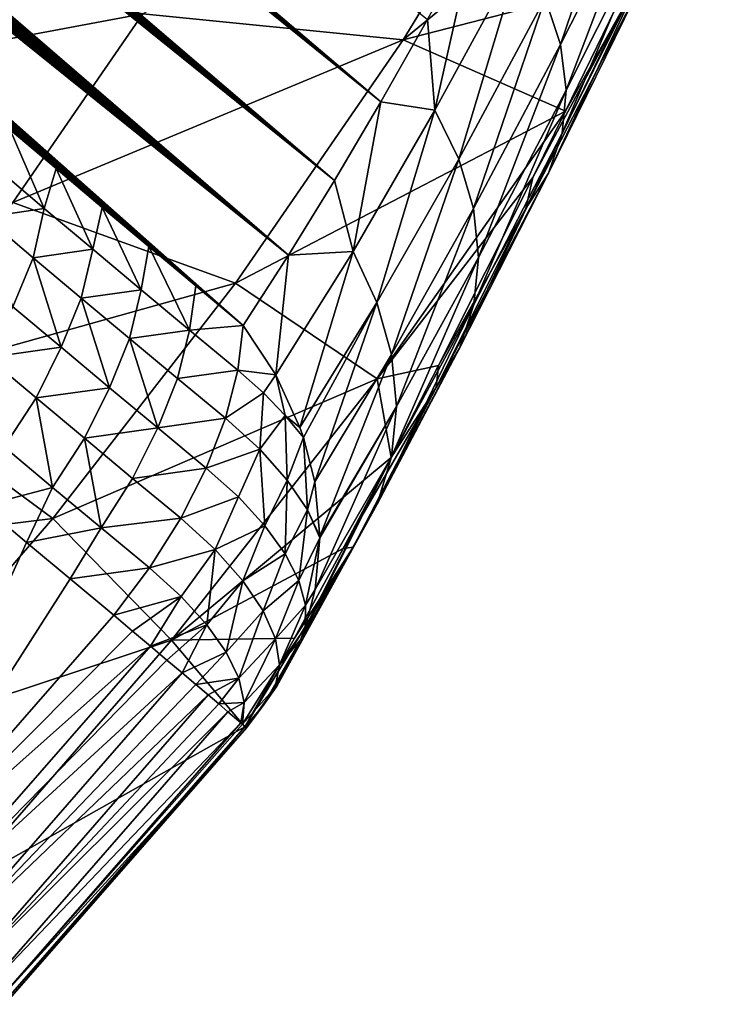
# Model space of a CAD drawing. Header units: metres. Extents: x -82 to 82, y -313 to 40.
# Tile 314 of 405: x 72.38 to 76.15, y -50.96 to -45.71. Entities that reach past the tile are written whole.
import ezdxf

# ---------------------------------------------------------------- set-up
doc = ezdxf.new("R2010")
doc.units = ezdxf.units.M
doc.layers.add('solid_505278_SW0001_CCC', color=7, linetype='CONTINUOUS')

msp = doc.modelspace()

# ---------------------------------------------------------------- linework, layer by layer
at = {"layer": 'solid_505278_SW0001_CCC'}
for points in [[(74.305855, -46.147114, 48.291714), (59.37574, -33.508602, 36.05014), (59.196175, -33.290401, 35.937721)], [(74.554993, -45.707344, 48.862717), (74.305855, -46.147114, 48.291714), (59.196175, -33.290401, 35.937721)], [(74.305855, -46.147114, 48.291714), (59.559391, -33.729847, 36.165512), (59.37574, -33.508602, 36.05014)], [(74.305855, -46.147114, 48.291714), (59.74741, -33.954308, 36.284111), (59.559391, -33.729847, 36.165512)], [(74.305855, -46.147114, 48.291714), (59.940102, -34.182163, 36.406223), (59.74741, -33.954308, 36.284111)], [(74.305855, -46.147114, 48.291714), (60.137764, -34.413605, 36.532143), (59.940102, -34.182163, 36.406223)], [(74.305855, -46.147114, 48.291714), (60.340672, -34.648796, 36.662125), (60.137764, -34.413605, 36.532143)], [(74.305855, -46.147114, 48.291714), (60.548328, -34.887444, 36.795696), (60.340672, -34.648796, 36.662125)], [(74.305855, -46.147114, 48.291714), (60.760693, -35.129524, 36.932816), (60.548328, -34.887444, 36.795696)], [(74.305855, -46.147114, 48.291714), (60.978127, -35.375237, 37.073845), (60.760693, -35.129524, 36.932816)], [(74.059189, -46.566635, 47.684422), (61.200989, -35.624794, 37.219147), (60.978127, -35.375237, 37.073845)], [(74.305855, -46.147114, 48.291714), (74.059189, -46.566635, 47.684422), (60.978127, -35.375237, 37.073845)], [(74.059189, -46.566635, 47.684422), (61.429646, -35.878403, 37.36908), (61.200989, -35.624794, 37.219147)], [(74.059189, -46.566635, 47.684422), (61.664188, -36.13612, 37.523739), (61.429646, -35.878403, 37.36908)], [(74.059189, -46.566635, 47.684422), (61.903915, -36.397572, 37.682426), (61.664188, -36.13612, 37.523739)], [(74.059189, -46.566635, 47.684422), (62.099636, -36.609524, 37.812489), (61.903915, -36.397572, 37.682426)], [(74.059189, -46.566635, 47.684422), (62.299099, -36.824085, 37.945568), (62.099636, -36.609524, 37.812489)], [(74.059189, -46.566635, 47.684422), (62.502522, -37.04137, 38.081898), (62.299099, -36.824085, 37.945568)], [(74.059189, -46.566635, 47.684422), (62.710125, -37.261497, 38.22171), (62.502522, -37.04137, 38.081898)], [(74.059189, -46.566635, 47.684422), (62.922131, -37.484589, 38.365234), (62.710125, -37.261497, 38.22171)], [(74.059189, -46.566635, 47.684422), (63.13818, -37.710464, 38.5121), (62.922131, -37.484589, 38.365234)], [(74.059189, -46.566635, 47.684422), (63.35796, -37.938969, 38.661983), (63.13818, -37.710464, 38.5121)], [(73.814819, -46.964386, 47.040131), (63.581741, -38.170231, 38.815182), (63.35796, -37.938969, 38.661983)], [(74.059189, -46.566635, 47.684422), (73.814819, -46.964386, 47.040131), (63.35796, -37.938969, 38.661983)], [(73.814819, -46.964386, 47.040131), (63.809803, -38.404396, 38.971996), (63.581741, -38.170231, 38.815182)], [(73.814819, -46.964386, 47.040131), (64.042419, -38.641594, 39.132725), (63.809803, -38.404396, 38.971996)], [(73.814819, -46.964386, 47.040131), (64.279861, -38.881966, 39.297665), (64.042419, -38.641594, 39.132725)], [(73.814819, -46.964386, 47.040131), (64.522408, -39.125648, 39.467125), (64.279861, -38.881966, 39.297665)], [(73.814819, -46.964386, 47.040131), (64.769623, -39.372471, 39.640633), (64.522408, -39.125648, 39.467125)], [(73.814819, -46.964386, 47.040131), (65.021133, -39.62225, 39.817772), (64.769623, -39.372471, 39.640633)], [(73.814819, -46.964386, 47.040131), (65.277245, -39.875118, 39.99892), (65.021133, -39.62225, 39.817772)], [(73.814819, -46.964386, 47.040131), (65.494431, -40.088299, 40.153206), (65.277245, -39.875118, 39.99892)], [(73.814819, -46.964386, 47.040131), (65.715218, -40.303799, 40.310749), (65.494431, -40.088299, 40.153206)], [(73.814819, -46.964386, 47.040131), (65.939804, -40.521698, 40.471775), (65.715218, -40.303799, 40.310749)], [(73.814819, -46.964386, 47.040131), (66.168358, -40.742073, 40.636497), (65.939804, -40.521698, 40.471775)], [(73.814819, -46.964386, 47.040131), (66.401054, -40.964989, 40.805103), (66.168358, -40.742073, 40.636497)], [(73.814819, -46.964386, 47.040131), (66.637238, -41.190189, 40.976871), (66.401054, -40.964989, 40.805103)], [(73.573303, -47.33905, 46.358974), (66.87677, -41.417618, 41.15163), (66.637238, -41.190189, 40.976871)], [(73.814819, -46.964386, 47.040131), (73.573303, -47.33905, 46.358974), (66.637238, -41.190189, 40.976871)], [(73.573303, -47.33905, 46.358974), (67.119911, -41.647381, 41.329697), (66.87677, -41.417618, 41.15163)], [(73.573303, -47.33905, 46.358974), (67.366928, -41.879601, 41.511379), (67.119911, -41.647381, 41.329697)], [(73.573303, -47.33905, 46.358974), (67.618088, -42.114384, 41.696999), (67.366928, -41.879601, 41.511379)], [(73.573303, -47.33905, 46.358974), (67.873665, -42.351852, 41.886864), (67.618088, -42.114384, 41.696999)], [(73.573303, -47.33905, 46.358974), (68.133904, -42.592117, 42.081299), (67.873665, -42.351852, 41.886864)], [(73.573303, -47.33905, 46.358974), (68.360886, -42.800373, 42.251827), (68.133904, -42.592117, 42.081299)], [(73.573303, -47.33905, 46.358974), (68.591591, -43.010895, 42.426006), (68.360886, -42.800373, 42.251827)], [(73.573303, -47.33905, 46.358974), (68.825836, -43.223858, 42.603405), (68.591591, -43.010895, 42.426006)], [(73.573303, -47.33905, 46.358974), (69.063522, -43.439125, 42.783989), (68.825836, -43.223858, 42.603405)], [(73.573303, -47.33905, 46.358974), (69.30455, -43.656525, 42.967785), (69.063522, -43.439125, 42.783989)], [(73.573303, -47.33905, 46.358974), (69.548851, -43.875881, 43.154816), (69.30455, -43.656525, 42.967785)], [(73.573303, -47.33905, 46.358974), (69.796341, -44.097019, 43.345112), (69.548851, -43.875881, 43.154816)], [(73.573303, -47.33905, 46.358974), (70.015434, -44.291851, 43.514317), (69.796341, -44.097019, 43.345112)], [(73.573303, -47.33905, 46.358974), (70.236839, -44.487801, 43.686054), (70.015434, -44.291851, 43.514317)], [(76.154533, -44.401066, 53.169689), (75.2369, -44.487495, 55.919415), (74.426712, -45.815445, 55.586727)], [(75.628189, -45.504288, 52.353981), (76.154533, -44.401066, 53.169689), (74.426712, -45.815445, 55.586727)], [(73.573303, -47.33905, 46.358974), (70.460503, -44.684761, 43.860348), (70.236839, -44.487801, 43.686054)], [(74.426712, -45.815445, 55.586727), (75.2369, -44.487495, 55.919415), (73.037933, -45.677242, 59.273598)], [(73.573303, -47.33905, 46.358974), (70.686371, -44.88261, 44.037212), (70.460503, -44.684761, 43.860348)], [(75.264465, -45.841389, 50.076664), (75.183914, -45.593609, 49.874447), (75.670372, -44.645527, 50.799274)], [(75.755417, -44.874462, 51.020927), (75.264465, -45.841389, 50.076664), (75.670372, -44.645527, 50.799274)], [(73.573303, -47.33905, 46.358974), (70.914391, -45.081253, 44.216663), (70.686371, -44.88261, 44.037212)], [(75.294472, -46.083847, 50.298222), (75.264465, -45.841389, 50.076664), (75.755417, -44.874462, 51.020927)], [(75.790421, -45.096127, 51.262619), (75.294472, -46.083847, 50.298222), (75.755417, -44.874462, 51.020927)], [(73.573303, -47.33905, 46.358974), (71.144638, -45.280884, 44.398678), (70.914391, -45.081253, 44.216663)], [(75.273109, -46.314396, 50.533096), (75.294472, -46.083847, 50.298222), (75.790421, -45.096127, 51.262619)], [(75.774437, -45.304493, 51.517773), (75.273109, -46.314396, 50.533096), (75.790421, -45.096127, 51.262619)], [(74.595062, -46.191643, 48.694847), (74.554993, -45.707344, 48.862717), (74.80658, -45.248489, 49.397987)], [(75.054993, -45.347248, 49.697075), (74.595062, -46.191643, 48.694847), (74.80658, -45.248489, 49.397987)], [(73.573303, -47.33905, 46.358974), (71.37719, -45.481636, 44.583237), (71.144638, -45.280884, 44.398678)], [(75.200951, -46.526764, 50.774899), (75.273109, -46.314396, 50.533096), (75.774437, -45.304493, 51.517773)], [(75.707901, -45.493889, 51.779453), (75.200951, -46.526764, 50.774899), (75.774437, -45.304493, 51.517773)], [(73.037933, -45.677242, 59.273598), (71.415367, -45.36483, 62.852776), (70.927467, -46.071754, 62.737595)], [(74.722008, -46.452003, 48.852547), (74.595062, -46.191643, 48.694847), (75.054993, -45.347248, 49.697075)], [(75.183914, -45.593609, 49.874447), (74.722008, -46.452003, 48.852547), (75.054993, -45.347248, 49.697075)], [(73.573303, -47.33905, 46.358974), (71.612045, -45.68351, 44.77034), (71.37719, -45.481636, 44.583237)], [(75.29229, -46.19566, 51.755535), (75.628189, -45.504288, 52.353981), (74.426712, -45.815445, 55.586727)], [(75.079971, -46.715172, 51.017059), (75.200951, -46.526764, 50.774899), (75.707901, -45.493889, 51.779453)], [(75.592621, -45.659168, 52.040543), (75.079971, -46.715172, 51.017059), (75.707901, -45.493889, 51.779453)], [(75.592621, -45.659168, 52.040543), (75.628189, -45.504288, 52.353981), (75.29229, -46.19566, 51.755535)], [(74.800087, -46.716255, 49.033798), (74.722008, -46.452003, 48.852547), (75.183914, -45.593609, 49.874447)], [(75.264465, -45.841389, 50.076664), (74.800087, -46.716255, 49.033798), (75.183914, -45.593609, 49.874447)], [(72.34404, -46.682632, 59.109791), (73.037933, -45.677242, 59.273598), (70.927467, -46.071754, 62.737595)], [(74.426712, -45.815445, 55.586727), (73.037933, -45.677242, 59.273598), (72.34404, -46.682632, 59.109791)], [(75.592621, -45.659168, 52.040543), (75.117859, -46.550171, 51.419052), (75.079971, -46.715172, 51.017059)], [(75.592621, -45.659168, 52.040543), (75.29229, -46.19566, 51.755535), (75.117859, -46.550171, 51.419052)], [(73.573303, -47.33905, 46.358974), (71.849182, -45.886513, 44.959991), (71.612045, -45.68351, 44.77034)], [(74.595062, -46.191643, 48.694847), (74.305855, -46.147114, 48.291714), (74.554993, -45.707344, 48.862717)], [(73.531136, -47.113056, 55.375305), (74.426712, -45.815445, 55.586727), (72.34404, -46.682632, 59.109791)], [(75.29229, -46.19566, 51.755535), (74.426712, -45.815445, 55.586727), (73.531136, -47.113056, 55.375305)], [(73.573303, -47.33905, 46.358974), (72.088623, -46.090637, 45.152191), (71.849182, -45.886513, 44.959991)], [(74.827171, -46.977203, 49.233665), (74.800087, -46.716255, 49.033798), (75.264465, -45.841389, 50.076664)], [(75.294472, -46.083847, 50.298222), (74.827171, -46.977203, 49.233665), (75.264465, -45.841389, 50.076664)], [(73.573303, -47.33905, 46.358974), (72.330353, -46.295887, 45.346943), (72.088623, -46.090637, 45.152191)], [(74.802521, -47.22776, 49.446709), (74.827171, -46.977203, 49.233665), (75.294472, -46.083847, 50.298222)], [(75.273109, -46.314396, 50.533096), (74.802521, -47.22776, 49.446709), (75.294472, -46.083847, 50.298222)], [(74.159058, -46.944447, 47.608864), (74.059189, -46.566635, 47.684422), (74.305855, -46.147114, 48.291714)], [(74.595062, -46.191643, 48.694847), (74.159058, -46.944447, 47.608864), (74.305855, -46.147114, 48.291714)], [(74.286911, -47.623478, 51.528542), (75.29229, -46.19566, 51.755535), (73.531136, -47.113056, 55.375305)], [(74.285835, -47.216305, 47.745968), (74.159058, -46.944447, 47.608864), (74.595062, -46.191643, 48.694847)], [(74.722008, -46.452003, 48.852547), (74.285835, -47.216305, 47.745968), (74.595062, -46.191643, 48.694847)], [(75.117859, -46.550171, 51.419052), (75.29229, -46.19566, 51.755535), (74.286911, -47.623478, 51.528542)], [(72.512009, -46.715382, 45.309341), (72.253922, -46.497219, 45.101028), (72.330353, -46.295887, 45.346943)], [(73.573303, -47.33905, 46.358974), (72.574364, -46.502262, 45.544243), (72.330353, -46.295887, 45.346943)], [(72.512009, -46.715382, 45.309341), (72.330353, -46.295887, 45.346943), (72.574364, -46.502262, 45.544243)], [(74.726814, -47.461109, 49.667145), (74.802521, -47.22776, 49.446709), (75.273109, -46.314396, 50.533096)], [(75.200951, -46.526764, 50.774899), (74.726814, -47.461109, 49.667145), (75.273109, -46.314396, 50.533096)], [(74.36335, -47.494507, 47.905247), (74.285835, -47.216305, 47.745968), (74.722008, -46.452003, 48.852547)], [(74.800087, -46.716255, 49.033798), (74.36335, -47.494507, 47.905247), (74.722008, -46.452003, 48.852547)], [(72.196716, -46.761845, 44.931816), (72.253922, -46.497219, 45.101028), (72.512009, -46.715382, 45.309341)], [(72.770157, -46.932545, 45.518658), (72.512009, -46.715382, 45.309341), (72.574364, -46.502262, 45.544243)], [(73.573303, -47.33905, 46.358974), (72.820671, -46.709766, 45.744099), (72.574364, -46.502262, 45.544243)], [(72.770157, -46.932545, 45.518658), (72.574364, -46.502262, 45.544243), (72.820671, -46.709766, 45.744099)], [(74.159058, -46.944447, 47.608864), (73.814819, -46.964386, 47.040131), (74.059189, -46.566635, 47.684422)], [(74.614594, -47.552635, 50.34161), (75.117859, -46.550171, 51.419052), (74.286911, -47.623478, 51.528542)], [(74.602104, -47.670898, 49.888977), (74.726814, -47.461109, 49.667145), (75.200951, -46.526764, 50.774899)], [(75.079971, -46.715172, 51.017059), (74.602104, -47.670898, 49.888977), (75.200951, -46.526764, 50.774899)], [(75.079971, -46.715172, 51.017059), (75.117859, -46.550171, 51.419052), (74.614594, -47.552635, 50.34161)], [(73.531136, -47.113056, 55.375305), (72.34404, -46.682632, 59.109791), (71.590279, -47.655411, 59.041424)], [(72.453018, -46.978249, 45.138454), (72.196716, -46.761845, 44.931816), (72.512009, -46.715382, 45.309341)], [(72.453018, -46.978249, 45.138454), (72.512009, -46.715382, 45.309341), (72.770157, -46.932545, 45.518658)], [(73.028336, -47.148701, 45.72897), (72.770157, -46.932545, 45.518658), (72.820671, -46.709766, 45.744099)], [(73.573303, -47.33905, 46.358974), (73.06926, -46.918396, 45.946503), (72.820671, -46.709766, 45.744099)], [(73.028336, -47.148701, 45.72897), (72.820671, -46.709766, 45.744099), (73.06926, -46.918396, 45.946503)], [(74.389511, -47.771484, 48.082375), (74.36335, -47.494507, 47.905247), (74.800087, -46.716255, 49.033798)], [(74.827171, -46.977203, 49.233665), (74.389511, -47.771484, 48.082375), (74.800087, -46.716255, 49.033798)], [(75.079971, -46.715172, 51.017059), (74.614594, -47.552635, 50.34161), (74.602104, -47.670898, 49.888977)], [(72.344467, -47.23912, 44.991119), (72.196716, -46.761845, 44.931816), (72.453018, -46.978249, 45.138454)], [(72.709351, -47.193672, 45.346085), (72.453018, -46.978249, 45.138454), (72.770157, -46.932545, 45.518658)], [(72.709351, -47.193672, 45.346085), (72.770157, -46.932545, 45.518658), (73.028336, -47.148701, 45.72897)], [(73.286552, -47.363857, 45.940277), (73.028336, -47.148701, 45.72897), (73.06926, -46.918396, 45.946503)], [(73.573303, -47.33905, 46.358974), (73.320137, -47.128159, 46.151463), (73.06926, -46.918396, 45.946503)], [(73.286552, -47.363857, 45.940277), (73.06926, -46.918396, 45.946503), (73.320137, -47.128159, 46.151463)], [(72.602341, -47.455711, 45.199734), (72.344467, -47.23912, 44.991119), (72.453018, -46.978249, 45.138454)], [(72.602341, -47.455711, 45.199734), (72.453018, -46.978249, 45.138454), (72.709351, -47.193672, 45.346085)], [(73.74736, -47.603176, 46.451088), (73.573303, -47.33905, 46.358974), (73.814819, -46.964386, 47.040131)], [(74.159058, -46.944447, 47.608864), (73.74736, -47.603176, 46.451088), (73.814819, -46.964386, 47.040131)], [(73.875595, -47.884018, 46.567104), (73.74736, -47.603176, 46.451088), (74.159058, -46.944447, 47.608864)], [(74.285835, -47.216305, 47.745968), (73.875595, -47.884018, 46.567104), (74.159058, -46.944447, 47.608864)], [(74.363594, -48.039711, 48.272526), (74.389511, -47.771484, 48.082375), (74.827171, -46.977203, 49.233665)], [(74.802521, -47.22776, 49.446709), (74.363594, -48.039711, 48.272526), (74.827171, -46.977203, 49.233665)], [(72.558289, -48.368572, 55.287067), (73.531136, -47.113056, 55.375305), (71.590279, -47.655411, 59.041424)], [(74.286911, -47.623478, 51.528542), (73.531136, -47.113056, 55.375305), (72.558289, -48.368572, 55.287067)], [(72.965698, -47.408115, 45.554714), (72.709351, -47.193672, 45.346085), (73.028336, -47.148701, 45.72897)], [(72.965698, -47.408115, 45.554714), (73.028336, -47.148701, 45.72897), (73.286552, -47.363857, 45.940277)], [(73.286552, -47.363857, 45.940277), (73.320137, -47.128159, 46.151463), (73.573303, -47.33905, 46.358974)], [(72.860214, -47.671322, 45.409367), (72.602341, -47.455711, 45.199734), (72.709351, -47.193672, 45.346085)], [(72.860214, -47.671322, 45.409367), (72.709351, -47.193672, 45.346085), (72.965698, -47.408115, 45.554714)], [(72.211296, -47.510082, 44.888996), (72.344467, -47.23912, 44.991119), (72.602341, -47.455711, 45.199734)], [(73.893898, -47.936886, 46.590866), (73.875595, -47.884018, 46.567104), (74.285835, -47.216305, 47.745968)], [(73.954346, -48.173592, 46.703964), (73.893898, -47.936886, 46.590866), (74.285835, -47.216305, 47.745968)], [(74.36335, -47.494507, 47.905247), (73.954346, -48.173592, 46.703964), (74.285835, -47.216305, 47.745968)], [(74.286308, -48.291889, 48.470535), (74.363594, -48.039711, 48.272526), (74.802521, -47.22776, 49.446709)], [(74.726814, -47.461109, 49.667145), (74.286308, -48.291889, 48.470535), (74.802521, -47.22776, 49.446709)], [(73.5448, -47.578011, 46.152576), (73.286552, -47.363857, 45.940277), (73.573303, -47.33905, 46.358974)], [(73.74736, -47.603176, 46.451088), (73.5448, -47.578011, 46.152576), (73.573303, -47.33905, 46.358974)], [(73.118088, -47.885941, 45.620018), (72.860214, -47.671322, 45.409367), (72.965698, -47.408115, 45.554714)], [(73.222061, -47.621582, 45.764332), (72.965698, -47.408115, 45.554714), (73.286552, -47.363857, 45.940277)], [(73.118088, -47.885941, 45.620018), (72.965698, -47.408115, 45.554714), (73.222061, -47.621582, 45.764332)], [(73.222061, -47.621582, 45.764332), (73.286552, -47.363857, 45.940277), (73.5448, -47.578011, 46.152576)], [(72.468475, -47.725983, 45.096817), (72.211296, -47.510082, 44.888996), (72.602341, -47.455711, 45.199734)], [(72.468475, -47.725983, 45.096817), (72.602341, -47.455711, 45.199734), (72.860214, -47.671322, 45.409367)], [(74.15976, -48.52116, 48.671024), (74.286308, -48.291889, 48.470535), (74.726814, -47.461109, 49.667145)], [(74.602104, -47.670898, 49.888977), (74.15976, -48.52116, 48.671024), (74.726814, -47.461109, 49.667145)], [(72.297508, -47.986282, 45.028908), (72.211296, -47.510082, 44.888996), (72.468475, -47.725983, 45.096817)], [(73.981422, -48.464085, 46.857746), (73.954346, -48.173592, 46.703964), (74.36335, -47.494507, 47.905247)], [(74.389511, -47.771484, 48.082375), (73.981422, -48.464085, 46.857746), (74.36335, -47.494507, 47.905247)], [(74.361664, -48.042992, 49.735611), (74.614594, -47.552635, 50.34161), (74.286911, -47.623478, 51.528542)], [(74.602104, -47.670898, 49.888977), (74.614594, -47.552635, 50.34161), (74.361664, -48.042992, 49.735611)], [(73.191139, -49.017513, 51.447628), (74.286911, -47.623478, 51.528542), (72.558289, -48.368572, 55.287067)], [(73.118088, -47.885941, 45.620018), (73.222061, -47.621582, 45.764332), (73.478439, -47.834064, 45.974937)], [(74.361664, -48.042992, 49.735611), (74.286911, -47.623478, 51.528542), (73.191139, -49.017513, 51.447628)], [(73.222061, -47.621582, 45.764332), (73.5448, -47.578011, 46.152576), (73.478439, -47.834064, 45.974937)], [(73.680603, -47.698532, 46.28112), (73.478439, -47.834064, 45.974937), (73.5448, -47.578011, 46.152576)], [(73.680603, -47.698532, 46.28112), (73.5448, -47.578011, 46.152576), (73.74736, -47.603176, 46.451088)], [(73.797325, -47.81879, 46.427425), (73.680603, -47.698532, 46.28112), (73.74736, -47.603176, 46.451088)], [(73.797325, -47.81879, 46.427425), (73.74736, -47.603176, 46.451088), (73.875595, -47.884018, 46.567104)], [(72.558289, -48.368572, 55.287067), (71.590279, -47.655411, 59.041424), (70.783463, -48.586765, 59.069118)], [(72.725647, -47.940903, 45.305668), (72.468475, -47.725983, 45.096817), (72.860214, -47.671322, 45.409367)], [(72.725647, -47.940903, 45.305668), (72.860214, -47.671322, 45.409367), (73.118088, -47.885941, 45.620018)], [(74.602104, -47.670898, 49.888977), (74.361664, -48.042992, 49.735611), (74.105797, -48.528, 49.074703)], [(74.602104, -47.670898, 49.888977), (74.105797, -48.528, 49.074703), (74.15976, -48.52116, 48.671024)], [(72.556305, -48.202518, 45.238846), (72.297508, -47.986282, 45.028908), (72.468475, -47.725983, 45.096817)], [(72.556305, -48.202518, 45.238846), (72.468475, -47.725983, 45.096817), (72.725647, -47.940903, 45.305668)], [(73.660698, -47.999485, 46.155334), (73.478439, -47.834064, 45.974937), (73.680603, -47.698532, 46.28112)], [(73.660698, -47.999485, 46.155334), (73.680603, -47.698532, 46.28112), (73.797325, -47.81879, 46.427425)], [(73.956116, -48.747581, 47.024357), (73.98143, -48.471561, 46.861923), (74.389511, -47.771484, 48.082375)], [(74.363594, -48.039711, 48.272526), (73.956116, -48.747581, 47.024357), (74.389511, -47.771484, 48.082375)], [(73.98143, -48.471561, 46.861923), (73.981422, -48.464085, 46.857746), (74.389511, -47.771484, 48.082375)], [(73.118088, -47.885941, 45.620018), (73.478439, -47.834064, 45.974937), (73.375954, -48.099575, 45.83168)], [(73.660698, -47.999485, 46.155334), (73.375954, -48.099575, 45.83168), (73.478439, -47.834064, 45.974937)], [(73.807465, -48.163467, 46.366749), (73.660698, -47.999485, 46.155334), (73.797325, -47.81879, 46.427425)], [(73.797325, -47.81879, 46.427425), (73.875595, -47.884018, 46.567104), (73.893898, -47.936886, 46.590866)], [(73.807465, -48.163467, 46.366749), (73.797325, -47.81879, 46.427425), (73.893898, -47.936886, 46.590866)], [(72.982803, -48.154842, 45.515541), (72.725647, -47.940903, 45.305668), (73.118088, -47.885941, 45.620018)], [(72.982803, -48.154842, 45.515541), (73.118088, -47.885941, 45.620018), (73.375954, -48.099575, 45.83168)], [(73.915222, -48.322098, 46.60413), (73.807465, -48.163467, 46.366749), (73.893898, -47.936886, 46.590866)], [(73.915222, -48.322098, 46.60413), (73.893898, -47.936886, 46.590866), (73.954346, -48.173592, 46.703964)], [(72.556305, -48.202518, 45.238846), (72.184731, -48.301777, 45.069649), (72.297508, -47.986282, 45.028908)], [(72.815071, -48.417763, 45.449837), (72.556305, -48.202518, 45.238846), (72.725647, -47.940903, 45.305668)], [(72.815071, -48.417763, 45.449837), (72.725647, -47.940903, 45.305668), (72.982803, -48.154842, 45.515541)], [(74.105797, -48.528, 49.074703), (74.361664, -48.042992, 49.735611), (73.191139, -49.017513, 51.447628)], [(73.547363, -48.254025, 45.998917), (73.375954, -48.099575, 45.83168), (73.660698, -47.999485, 46.155334)], [(73.688492, -48.407505, 46.193169), (73.547363, -48.254025, 45.998917), (73.660698, -47.999485, 46.155334)], [(73.688492, -48.407505, 46.193169), (73.660698, -47.999485, 46.155334), (73.807465, -48.163467, 46.366749)], [(73.879128, -49.01635, 47.199356), (73.903114, -48.950977, 47.15506), (74.363594, -48.039711, 48.272526)], [(74.286308, -48.291889, 48.470535), (73.879128, -49.01635, 47.199356), (74.363594, -48.039711, 48.272526)], [(73.903114, -48.950977, 47.15506), (73.956116, -48.747581, 47.024357), (74.363594, -48.039711, 48.272526)], [(72.982803, -48.154842, 45.515541), (73.375954, -48.099575, 45.83168), (73.239937, -48.367805, 45.72644)], [(73.547363, -48.254025, 45.998917), (73.239937, -48.367805, 45.72644), (73.375954, -48.099575, 45.83168)], [(72.556305, -48.202518, 45.238846), (72.416969, -48.496574, 45.258488), (72.184731, -48.301777, 45.069649)], [(72.815071, -48.417763, 45.449837), (72.416969, -48.496574, 45.258488), (72.556305, -48.202518, 45.238846)], [(72.815071, -48.417763, 45.449837), (72.982803, -48.154842, 45.515541), (73.239937, -48.367805, 45.72644)], [(73.796455, -48.556892, 46.4105), (73.688492, -48.407505, 46.193169), (73.807465, -48.163467, 46.366749)], [(73.796455, -48.556892, 46.4105), (73.807465, -48.163467, 46.366749), (73.915222, -48.322098, 46.60413)], [(73.915222, -48.322098, 46.60413), (73.954346, -48.173592, 46.703964), (73.981422, -48.464085, 46.857746)], [(73.42382, -48.534855, 45.908772), (73.239937, -48.367805, 45.72644), (73.547363, -48.254025, 45.998917)], [(73.42382, -48.534855, 45.908772), (73.547363, -48.254025, 45.998917), (73.688492, -48.407505, 46.193169)], [(72.184731, -48.301777, 45.069649), (72.416969, -48.496574, 45.258488), (71.553154, -50.406586, 45.696804)], [(73.75251, -49.263119, 47.377785), (73.879128, -49.01635, 47.199356), (74.286308, -48.291889, 48.470535)], [(74.15976, -48.52116, 48.671024), (73.75251, -49.263119, 47.377785), (74.286308, -48.291889, 48.470535)], [(73.869072, -48.699162, 46.646492), (73.796455, -48.556892, 46.4105), (73.915222, -48.322098, 46.60413)], [(73.869072, -48.699162, 46.646492), (73.915222, -48.322098, 46.60413), (73.98143, -48.471561, 46.861923)], [(73.915222, -48.322098, 46.60413), (73.981422, -48.464085, 46.857746), (73.98143, -48.471561, 46.861923)], [(71.516975, -49.570625, 55.322811), (72.558289, -48.368572, 55.287067), (70.783463, -48.586765, 59.069118)], [(73.191139, -49.017513, 51.447628), (72.558289, -48.368572, 55.287067), (71.516975, -49.570625, 55.322811)], [(72.815071, -48.417763, 45.449837), (73.239937, -48.367805, 45.72644), (73.073845, -48.631947, 45.661888)], [(73.42382, -48.534855, 45.908772), (73.073845, -48.631947, 45.661888), (73.239937, -48.367805, 45.72644)], [(73.571472, -48.700397, 46.122684), (73.42382, -48.534855, 45.908772), (73.688492, -48.407505, 46.193169)], [(73.571472, -48.700397, 46.122684), (73.688492, -48.407505, 46.193169), (73.796455, -48.556892, 46.4105)], [(72.815071, -48.417763, 45.449837), (72.649666, -48.690701, 45.448498), (72.416969, -48.496574, 45.258488)], [(72.815071, -48.417763, 45.449837), (73.073845, -48.631947, 45.661888), (72.649666, -48.690701, 45.448498)], [(72.416969, -48.496574, 45.258488), (72.649666, -48.690701, 45.448498), (71.553154, -50.406586, 45.696804)], [(73.904861, -48.831421, 46.896355), (73.869072, -48.699162, 46.646492), (73.98143, -48.471561, 46.861923)], [(73.904861, -48.831421, 46.896355), (73.98143, -48.471561, 46.861923), (73.956116, -48.747581, 47.024357)], [(73.242249, -48.784176, 45.827248), (73.073845, -48.631947, 45.661888), (73.42382, -48.534855, 45.908772)], [(73.845833, -49.007542, 48.350273), (74.105797, -48.528, 49.074703), (73.191139, -49.017513, 51.447628)], [(73.379547, -48.935291, 46.020096), (73.242249, -48.784176, 45.827248), (73.42382, -48.534855, 45.908772)], [(73.379547, -48.935291, 46.020096), (73.42382, -48.534855, 45.908772), (73.571472, -48.700397, 46.122684)], [(73.679291, -48.860405, 46.362968), (73.571472, -48.700397, 46.122684), (73.796455, -48.556892, 46.4105)], [(74.15976, -48.52116, 48.671024), (73.845833, -49.007542, 48.350273), (73.581108, -49.479736, 47.553749)], [(73.675377, -49.371357, 47.46312), (74.15976, -48.52116, 48.671024), (73.581108, -49.479736, 47.553749)], [(73.675377, -49.371357, 47.46312), (73.75251, -49.263119, 47.377785), (74.15976, -48.52116, 48.671024)], [(73.679291, -48.860405, 46.362968), (73.796455, -48.556892, 46.4105), (73.869072, -48.699162, 46.646492)], [(74.15976, -48.52116, 48.671024), (74.105797, -48.528, 49.074703), (73.845833, -49.007542, 48.350273)], [(73.073845, -48.631947, 45.661888), (72.882843, -48.884155, 45.639671), (72.649666, -48.690701, 45.448498)], [(73.242249, -48.784176, 45.827248), (72.882843, -48.884155, 45.639671), (73.073845, -48.631947, 45.661888)], [(72.649666, -48.690701, 45.448498), (72.882843, -48.884155, 45.639671), (71.553154, -50.406586, 45.696804)], [(73.482735, -49.081985, 46.236221), (73.379547, -48.935291, 46.020096), (73.571472, -48.700397, 46.122684)], [(73.482735, -49.081985, 46.236221), (73.571472, -48.700397, 46.122684), (73.679291, -48.860405, 46.362968)], [(73.744659, -49.010975, 46.623772), (73.679291, -48.860405, 46.362968), (73.869072, -48.699162, 46.646492)], [(73.744659, -49.010975, 46.623772), (73.869072, -48.699162, 46.646492), (73.904861, -48.831421, 46.896355)], [(73.904861, -48.831421, 46.896355), (73.956116, -48.747581, 47.024357), (73.903114, -48.950977, 47.15506)], [(73.242249, -48.784176, 45.827248), (72.98275, -48.969501, 45.730381), (72.882843, -48.884155, 45.639671)], [(73.242249, -48.784176, 45.827248), (73.077515, -49.049107, 45.831303), (72.98275, -48.969501, 45.730381)], [(73.379547, -48.935291, 46.020096), (73.077515, -49.049107, 45.831303), (73.242249, -48.784176, 45.827248)], [(73.765976, -49.148449, 46.898746), (73.744659, -49.010975, 46.623772), (73.904861, -48.831421, 46.896355)], [(73.765976, -49.148449, 46.898746), (73.904861, -48.831421, 46.896355), (73.903114, -48.950977, 47.15506)], [(72.98275, -48.969501, 45.730381), (71.553154, -50.406586, 45.696804), (72.882843, -48.884155, 45.639671)], [(73.549561, -49.22105, 46.470894), (73.482735, -49.081985, 46.236221), (73.679291, -48.860405, 46.362968)], [(73.549561, -49.22105, 46.470894), (73.679291, -48.860405, 46.362968), (73.744659, -49.010975, 46.623772)], [(73.379547, -48.935291, 46.020096), (73.165771, -49.123356, 45.941803), (73.077515, -49.049107, 45.831303)], [(73.379547, -48.935291, 46.020096), (73.246986, -49.191788, 46.061211), (73.165771, -49.123356, 45.941803)], [(73.482735, -49.081985, 46.236221), (73.246986, -49.191788, 46.061211), (73.379547, -48.935291, 46.020096)], [(72.98275, -48.969501, 45.730381), (73.077515, -49.049107, 45.831303), (71.553154, -50.406586, 45.696804)], [(73.765976, -49.148449, 46.898746), (73.903114, -48.950977, 47.15506), (73.879128, -49.01635, 47.199356)], [(72.02623, -50.35598, 51.493359), (73.191139, -49.017513, 51.447628), (71.516975, -49.570625, 55.322811)], [(73.581108, -49.479736, 47.553749), (73.191139, -49.017513, 51.447628), (72.02623, -50.35598, 51.493359)], [(73.581108, -49.479736, 47.553749), (73.845833, -49.007542, 48.350273), (73.191139, -49.017513, 51.447628)], [(73.57856, -49.349449, 46.718987), (73.549561, -49.22105, 46.470894), (73.744659, -49.010975, 46.623772)], [(73.57856, -49.349449, 46.718987), (73.744659, -49.010975, 46.623772), (73.765976, -49.148449, 46.898746)], [(73.742722, -49.26947, 47.181194), (73.879128, -49.01635, 47.199356), (73.75251, -49.263119, 47.377785)], [(73.742722, -49.26947, 47.181194), (73.765976, -49.148449, 46.898746), (73.879128, -49.01635, 47.199356)], [(73.077515, -49.049107, 45.831303), (71.749268, -50.570095, 45.888557), (71.553154, -50.406586, 45.696804)], [(73.077515, -49.049107, 45.831303), (73.165771, -49.123356, 45.941803), (71.749268, -50.570095, 45.888557)], [(73.482735, -49.081985, 46.236221), (73.320602, -49.253944, 46.18874), (73.246986, -49.191788, 46.061211)], [(73.549561, -49.22105, 46.470894), (73.320602, -49.253944, 46.18874), (73.482735, -49.081985, 46.236221)], [(73.165771, -49.123356, 45.941803), (73.246986, -49.191788, 46.061211), (71.749268, -50.570095, 45.888557)], [(73.246986, -49.191788, 46.061211), (71.922005, -50.709042, 46.118382), (71.749268, -50.570095, 45.888557)], [(73.246986, -49.191788, 46.061211), (73.320602, -49.253944, 46.18874), (71.922005, -50.709042, 46.118382)], [(73.742722, -49.26947, 47.181194), (73.568336, -49.465401, 46.975456), (73.765976, -49.148449, 46.898746)], [(73.57856, -49.349449, 46.718987), (73.765976, -49.148449, 46.898746), (73.568336, -49.465401, 46.975456)], [(73.549561, -49.22105, 46.470894), (73.386139, -49.309414, 46.32357), (73.320602, -49.253944, 46.18874)], [(73.549561, -49.22105, 46.470894), (73.443169, -49.357838, 46.464809), (73.386139, -49.309414, 46.32357)], [(73.57856, -49.349449, 46.718987), (73.443169, -49.357838, 46.464809), (73.549561, -49.22105, 46.470894)], [(73.320602, -49.253944, 46.18874), (73.386139, -49.309414, 46.32357), (71.922005, -50.709042, 46.118382)], [(73.742722, -49.26947, 47.181194), (73.590057, -49.485161, 47.2346), (73.568336, -49.465401, 46.975456)], [(73.742722, -49.26947, 47.181194), (73.675377, -49.371357, 47.46312), (73.590057, -49.485161, 47.2346)], [(73.742722, -49.26947, 47.181194), (73.75251, -49.263119, 47.377785), (73.675377, -49.371357, 47.46312)], [(73.386139, -49.309414, 46.32357), (72.066971, -50.819878, 46.380424), (71.922005, -50.709042, 46.118382)], [(73.386139, -49.309414, 46.32357), (73.443169, -49.357838, 46.464809), (72.066971, -50.819878, 46.380424)], [(73.443169, -49.357838, 46.464809), (73.491325, -49.398903, 46.611557), (72.066971, -50.819878, 46.380424)], [(73.57856, -49.349449, 46.718987), (73.491325, -49.398903, 46.611557), (73.443169, -49.357838, 46.464809)], [(73.57856, -49.349449, 46.718987), (73.559875, -49.457981, 46.917809), (73.491325, -49.398903, 46.611557)], [(73.57856, -49.349449, 46.718987), (73.568336, -49.465401, 46.975456), (73.559875, -49.457981, 46.917809)], [(73.491325, -49.398903, 46.611557), (72.180466, -50.89978, 46.667999), (72.066971, -50.819878, 46.380424)], [(73.491325, -49.398903, 46.611557), (73.559875, -49.457981, 46.917809), (72.180466, -50.89978, 46.667999)], [(73.590057, -49.485161, 47.2346), (73.675377, -49.371357, 47.46312), (73.581108, -49.479736, 47.553749)], [(73.559875, -49.457981, 46.917809), (72.259605, -50.946712, 46.973778), (72.180466, -50.89978, 46.667999)], [(73.559875, -49.457981, 46.917809), (73.568336, -49.465401, 46.975456), (72.259605, -50.946712, 46.973778)], [(72.30764, -50.937748, 47.608498), (73.581108, -49.479736, 47.553749), (72.02623, -50.35598, 51.493359)], [(73.568336, -49.465401, 46.975456), (73.590057, -49.485161, 47.2346), (72.259605, -50.946712, 46.973778)], [(73.590057, -49.485161, 47.2346), (72.302361, -50.959476, 47.289963), (72.259605, -50.946712, 46.973778)], [(72.302361, -50.959476, 47.289963), (73.581108, -49.479736, 47.553749), (72.30764, -50.937748, 47.608498)], [(73.590057, -49.485161, 47.2346), (73.581108, -49.479736, 47.553749), (72.302361, -50.959476, 47.289963)]]:
    msp.add_3dface(points, dxfattribs=at)

doc.saveas('drawing.dxf')
